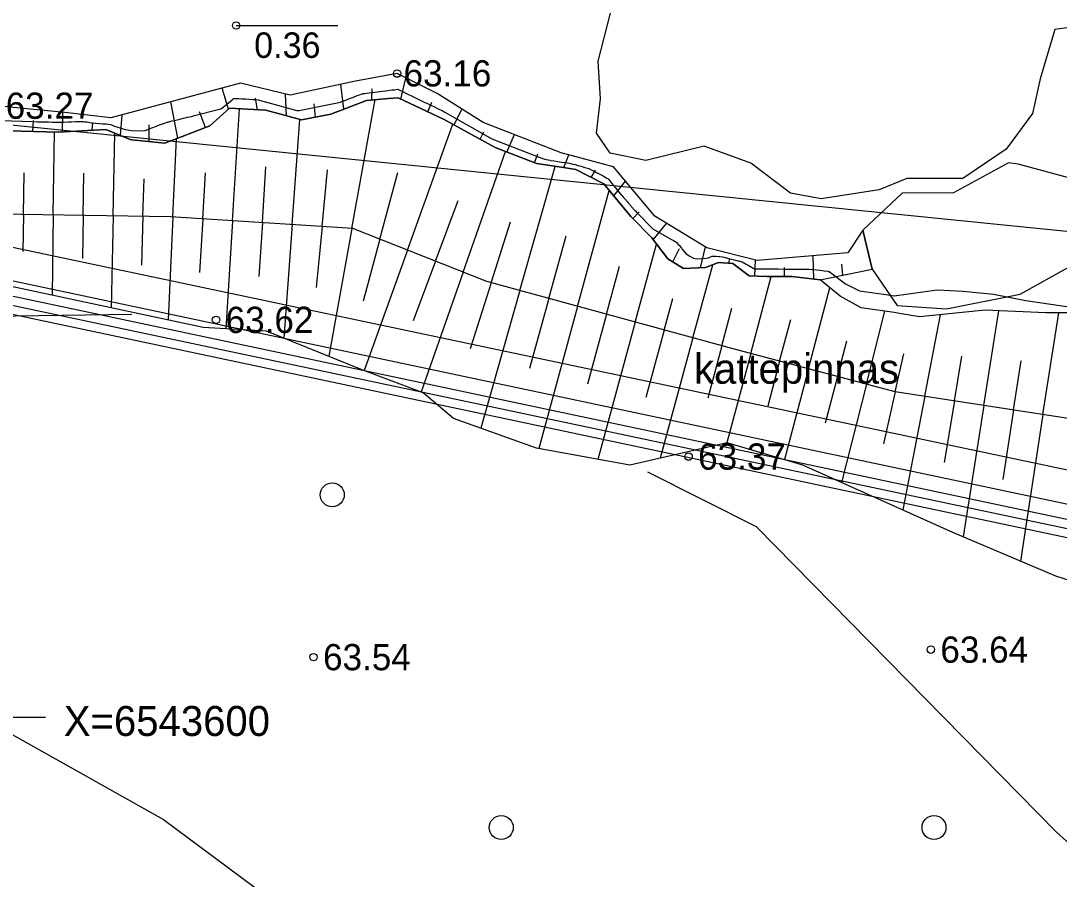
# Model space of a CAD drawing. Extents: x 530818 to 531740, y 6542340 to 6544024.
# Drawn here: x 531301.4 to 531370.6, y 6543589.2 to 6543646.5 of the extents above; entities that cross this region are included whole.
import ezdxf

# ---------------------------------------------------------------- set-up
doc = ezdxf.new("R2010")
doc.units = 0
for name, color, linetype in [('AKTIIVNE_UURINGUALA', 7, 'Continuous'), ('HALJASTUS', 7, 'Continuous'), ('Jääklasund', 7, 'Continuous'), ('Kaevandamise ala', 7, 'Continuous'), ('Koordinaatvõrk', 7, 'Continuous'), ('KORGUSED', 7, 'Continuous'), ('Kõrguspunkt', 7, 'Continuous'), ('Ladu', 7, 'Continuous'), ('ME piir', 7, 'Continuous'), ('MET piir', 7, 'Continuous'), ('RELJEEF', 7, 'Continuous'), ('Tervik', 7, 'Continuous'), ('Varuplokid', 7, 'Continuous')]:
    doc.layers.add(name, color=color, linetype=linetype)

msp = doc.modelspace()

# ---------------------------------------------------------------- linework, layer by layer
at = {"layer": 'AKTIIVNE_UURINGUALA'}
msp.add_lwpolyline([(531652.474, 6543876.001), (531279.428, 6543781.333), (531274.628, 6543642.144), (531609.774, 6543608.382)], close=True, dxfattribs=at)
at = {"layer": 'HALJASTUS'}
for points in [[(531308.762, 6543626.856), (531285.423, 6543626.53), (531273.47, 6543618.148)], [(531273.731, 6543617.974), (531280.917, 6543613.183), (531294.985, 6543602.094), (531310.874, 6543593.157), (531326.994, 6543581.174)], [(531397.931, 6543567.645), (531370.455, 6543592.329), (531350.429, 6543612.686), (531343.189, 6543616.332)]]:
    msp.add_lwpolyline(points, dxfattribs=at)
for centre in [(531322.133, 6543614.826), (531333.405, 6543592.631), (531362.273, 6543592.631)]:
    msp.add_circle(centre, 0.8, dxfattribs=at)
at = {"layer": 'Jääklasund'}
msp.add_line((531315.719, 6543646.136), (531322.501, 6543646.136), dxfattribs=at)
at = {"layer": 'Kaevandamise ala'}
for p, q in [((531324.416, 6543641.621), (531325.672, 6543641.776)), ((531314.746, 6543640.604), (531315.455, 6543641.175)), ((531319.919, 6543640.469), (531322.671, 6543641.032)), ((531312.942, 6543640.126), (531314.618, 6543640.545)), ((531314.618, 6543640.545), (531314.746, 6543640.604)), ((531319.766, 6543640.475), (531319.919, 6543640.469)), ((531306.138, 6543639.638), (531306.833, 6543639.577)), ((531307.542, 6543639.449), (531308.306, 6543639.206)), ((531308.713, 6543639.134), (531309.531, 6543639.113)), ((531345.459, 6543631.231), (531345.724, 6543630.917)), ((531345.98, 6543630.741), (531346.223, 6543630.615)), ((531346.223, 6543630.615), (531346.448, 6543630.567)), ((531346.448, 6543630.567), (531347.066, 6543630.609)), ((531349.87, 6543630.145), (531350.246, 6543629.925))]:
    msp.add_line(p, q, dxfattribs=at)
for points in [[(531322.671, 6543641.032), (531322.771, 6543641.062), (531323.028, 6543641.161), (531323.286, 6543641.261), (531323.291, 6543641.263), (531323.543, 6543641.361), (531323.8, 6543641.462), (531323.952, 6543641.521), (531324.058, 6543641.562), (531324.149, 6543641.58)], [(531324.149, 6543641.58), (531324.179, 6543641.591), (531324.258, 6543641.601)], [(531324.258, 6543641.601), (531324.315, 6543641.612), (531324.416, 6543641.621)], [(531325.672, 6543641.776), (531325.686, 6543641.779), (531325.859, 6543641.805), (531326.117, 6543641.838), (531326.284, 6543641.852)], [(531326.284, 6543641.852), (531326.51, 6543641.88), (531328.133, 6543641.088)], [(531315.455, 6543641.175), (531315.553, 6543641.263), (531315.564, 6543641.274), (531315.822, 6543641.267), (531315.892, 6543641.263), (531316.079, 6543641.253), (531316.337, 6543641.238), (531316.594, 6543641.223), (531316.851, 6543641.208), (531316.956, 6543641.192)], [(531316.956, 6543641.192), (531317.196, 6543641.181), (531319.766, 6543640.475)], [(531328.133, 6543641.088), (531328.176, 6543641.068), (531328.309, 6543641.006), (531328.433, 6543640.948), (531328.69, 6543640.827), (531328.859, 6543640.748), (531328.948, 6543640.706), (531329.205, 6543640.586), (531329.399, 6543640.49), (531329.462, 6543640.46), (531329.637, 6543640.348)], [(531329.637, 6543640.348), (531332.766, 6543638.588), (531335.876, 6543637.373)], [(531297.766, 6543640.123), (531299.995, 6543639.791), (531302.195, 6543639.723)], [(531302.195, 6543639.723), (531302.438, 6543639.722), (531302.637, 6543639.718), (531302.696, 6543639.716), (531302.953, 6543639.71), (531303.211, 6543639.703), (531303.468, 6543639.697), (531303.725, 6543639.69), (531303.983, 6543639.684), (531304.24, 6543639.69), (531304.497, 6543639.706), (531304.69, 6543639.718), (531304.755, 6543639.722), (531305.012, 6543639.736), (531305.27, 6543639.735), (531305.527, 6543639.73), (531305.635, 6543639.718), (531305.784, 6543639.701), (531306.042, 6543639.655), (531306.138, 6543639.638)], [(531306.833, 6543639.577), (531307.071, 6543639.585), (531307.329, 6543639.539), (531307.516, 6543639.46), (531307.542, 6543639.449)], [(531309.531, 6543639.113), (531309.645, 6543639.135), (531309.819, 6543639.202), (531309.902, 6543639.234), (531310.16, 6543639.333), (531310.417, 6543639.432), (531310.49, 6543639.46), (531310.674, 6543639.529), (531310.932, 6543639.619), (531311.189, 6543639.704), (531311.232, 6543639.718), (531311.446, 6543639.769), (531311.704, 6543639.83), (531311.961, 6543639.892), (531312.219, 6543639.953), (531312.31, 6543639.975), (531312.476, 6543640.015), (531312.733, 6543640.077), (531312.942, 6543640.126)], [(531308.306, 6543639.206), (531308.325, 6543639.202), (531308.358, 6543639.197), (531308.615, 6543639.151), (531308.713, 6543639.134)], [(531335.876, 6543637.373), (531335.897, 6543637.365), (531336.154, 6543637.27), (531336.412, 6543637.195), (531336.669, 6543637.146), (531336.699, 6543637.141), (531336.926, 6543637.108), (531337.184, 6543637.068), (531337.441, 6543637.029), (531337.698, 6543636.991), (531337.956, 6543636.948), (531338.185, 6543636.896)], [(531338.185, 6543636.896), (531338.341, 6543636.873), (531338.522, 6543636.804)], [(531338.522, 6543636.804), (531338.728, 6543636.747), (531338.985, 6543636.675), (531339.161, 6543636.626), (531339.243, 6543636.59), (531339.5, 6543636.47), (531339.7, 6543636.368), (531339.757, 6543636.339), (531340.015, 6543636.205), (531340.197, 6543636.111), (531340.272, 6543636.072), (531340.445, 6543635.957)], [(531340.445, 6543635.957), (531340.513, 6543635.921), (531340.541, 6543635.888)], [(531340.541, 6543635.888), (531340.571, 6543635.853), (531340.785, 6543635.596), (531340.787, 6543635.594), (531340.999, 6543635.338), (531341.044, 6543635.284), (531341.213, 6543635.08), (531341.302, 6543634.974), (531341.427, 6543634.823), (531341.559, 6543634.664), (531341.647, 6543634.565), (531341.816, 6543634.367), (531341.869, 6543634.307), (531342.074, 6543634.077), (531342.098, 6543634.05), (531342.327, 6543633.792), (531342.331, 6543633.788), (531342.402, 6543633.708)], [(531342.402, 6543633.708), (531343.515, 6543632.574), (531344.716, 6543631.887)], [(531344.716, 6543631.887), (531344.905, 6543631.789), (531345.012, 6543631.731), (531345.038, 6543631.703)], [(531345.038, 6543631.703), (531345.081, 6543631.678), (531345.206, 6543631.531)], [(531345.206, 6543631.531), (531345.274, 6543631.474), (531345.42, 6543631.283), (531345.459, 6543631.231)], [(531345.724, 6543630.917), (531345.934, 6543630.769), (531345.98, 6543630.741)], [(531347.066, 6543630.609), (531347.221, 6543630.645), (531347.366, 6543630.701), (531347.479, 6543630.739), (531347.736, 6543630.756), (531347.948, 6543630.736)], [(531347.948, 6543630.736), (531347.953, 6543630.736), (531347.962, 6543630.734)], [(531347.962, 6543630.734), (531347.993, 6543630.731), (531348.17, 6543630.701), (531348.251, 6543630.684), (531348.508, 6543630.616), (531348.765, 6543630.549), (531349.023, 6543630.483), (531349.196, 6543630.443), (531349.222, 6543630.435)], [(531349.222, 6543630.435), (531349.482, 6543630.373), (531349.733, 6543630.226)], [(531349.733, 6543630.226), (531349.795, 6543630.196), (531349.815, 6543630.185), (531349.87, 6543630.145)], [(531350.246, 6543629.925), (531350.31, 6543629.903), (531350.448, 6543629.897)], [(531350.448, 6543629.897), (531351.878, 6543629.897), (531352.325, 6543629.883)], [(531352.325, 6543629.883), (531352.369, 6543629.883), (531352.626, 6543629.885), (531352.883, 6543629.886), (531353.141, 6543629.887), (531353.398, 6543629.888), (531353.655, 6543629.886), (531353.913, 6543629.883), (531354.17, 6543629.866), (531354.428, 6543629.836), (531354.685, 6543629.805), (531354.942, 6543629.774), (531355.2, 6543629.743), (531355.239, 6543629.724)], [(531355.239, 6543629.724), (531355.281, 6543629.72), (531356.372, 6543628.899), (531357.304, 6543628.433), (531359.208, 6543628.165), (531359.625, 6543628.107), (531362.488, 6543628.498), (531364.212, 6543628.424), (531366.249, 6543628.208), (531368.402, 6543627.8), (531373.392, 6543627.06), (531378.382, 6543626.319), (531393.718, 6543622.706), (531394.177, 6543622.484)]]:
    msp.add_lwpolyline(points, dxfattribs=at)
at = {"layer": 'Koordinaatvõrk'}
msp.add_line((531300, 6543600), (531303, 6543600), dxfattribs=at)
at = {"layer": 'Kõrguspunkt'}
for centre in [(531315.72, 6543646.14), (531326.46, 6543642.93), (531314.38, 6543626.5), (531345.9, 6543617.38), (531320.88, 6543604), (531362.06, 6543604.5)]:
    msp.add_circle(centre, 0.25, dxfattribs=at)
at = {"layer": 'Ladu'}
for points in [[(531372.256, 6543646.138), (531370.344, 6543645.878), (531369.352, 6543642.572), (531368.833, 6543640.258), (531367.086, 6543637.896), (531364.206, 6543635.936), (531360.452, 6543635.936), (531358.611, 6543635.181), (531354.739, 6543634.567), (531352.709, 6543634.945), (531350.065, 6543636.952), (531346.949, 6543638.085), (531343.054, 6543637.141), (531340.668, 6543637.618), (531339.749, 6543638.959), (531340.032, 6543641.25), (531339.867, 6543643.753), (531340.693, 6543646.964)], [(531371.761, 6543635.848), (531367.888, 6543636.886), (531367.251, 6543636.98), (531363.568, 6543634.973), (531360.145, 6543634.95), (531357.524, 6543632.494), (531358.138, 6543629.873), (531359.814, 6543627.464), (531363.096, 6543627.228), (531368.03, 6543628.22), (531371.382, 6543630.085)]]:
    msp.add_lwpolyline(points, dxfattribs=at)
at = {"layer": 'ME piir'}
for points in [[(531248.15, 6543712.15), (531461.81, 6543716.29), (531564.92, 6543754.52), (531651.48, 6543884.44), (531683.92, 6543857.96), (531697.49, 6543783.98), (531619.7, 6543598.45), (531477.7, 6543590.01), (531265.03, 6543635.03)], [(531248.892, 6543711.564), (531461.923, 6543715.692), (531565.311, 6543754.025), (531651.613, 6543883.557), (531683.37, 6543857.635), (531696.868, 6543784.047), (531619.291, 6543599.027), (531477.745, 6543590.614), (531265.533, 6543635.537)]]:
    msp.add_lwpolyline(points, close=True, dxfattribs=at)
at = {"layer": 'MET piir'}
msp.add_lwpolyline([(531247.408, 6543712.736), (531461.697, 6543716.888), (531564.529, 6543755.015), (531651.347, 6543885.323), (531684.47, 6543858.285), (531698.112, 6543783.913), (531620.109, 6543597.873), (531477.655, 6543589.406), (531264.527, 6543634.523)], close=True, dxfattribs=at)
at = {"layer": 'RELJEEF'}
for p, q in [((531322.899, 6543640.554), (531322.711, 6543642.225)), ((531326.715, 6543641.228), (531327.046, 6543642.635)), ((531315.206, 6543640.555), (531314.788, 6543641.955)), ((531319.081, 6543640.109), (531319.003, 6543641.566)), ((531324.764, 6543641.173), (531324.79, 6543641.905)), ((531311.836, 6543638.616), (531311.366, 6543641.041)), ((531317.155, 6543640.513), (531317.02, 6543641.294)), ((531321.005, 6543640.016), (531320.922, 6543640.916)), ((531323.443, 6543632.606), (531324.994, 6543641.192)), ((531328.505, 6543640.389), (531328.77, 6543641.018)), ((531304.144, 6543639.033), (531304.167, 6543640.343)), ((531308.011, 6543638.8), (531308.12, 6543640.174)), ((531313.682, 6543639.324), (531313.278, 6543640.384)), ((531315.481, 6543633.114), (531315.947, 6543640.583)), ((531330.272, 6543639.505), (531330.783, 6543640.559)), ((531302.168, 6543639.06), (531302.198, 6543639.799)), ((531306.118, 6543639.153), (531306.154, 6543639.631)), ((531309.926, 6543638.395), (531309.908, 6543639.521)), ((531319.462, 6543632.86), (531319.975, 6543639.868)), ((531327.155, 6543631.152), (531330.171, 6543639.561)), ((531303.523, 6543633.502), (531303.609, 6543639.024)), ((531307.511, 6543633.438), (531307.625, 6543638.962)), ((531332.003, 6543638.55), (531332.242, 6543639.054)), ((531333.782, 6543637.697), (531334.281, 6543638.857)), ((531311.5, 6543633.368), (531311.741, 6543638.579)), ((531330.862, 6543629.679), (531333.687, 6543637.734)), ((531335.624, 6543636.978), (531335.838, 6543637.573)), ((531337.571, 6543636.659), (531337.919, 6543637.504)), ((531317.472, 6543632.987), (531317.708, 6543636.702)), ((531334.65, 6543628.449), (531337.011, 6543636.742)), ((531301.528, 6543633.534), (531301.57, 6543636.304)), ((531305.517, 6543633.47), (531305.566, 6543636.296)), ((531313.49, 6543633.241), (531313.672, 6543636.316)), ((531321.453, 6543632.733), (531321.809, 6543636.5)), ((531325.301, 6543631.889), (531326.498, 6543636.329)), ((531339.409, 6543636.005), (531339.683, 6543636.483)), ((531309.506, 6543633.407), (531309.59, 6543635.914)), ((531340.91, 6543634.78), (531341.693, 6543635.752)), ((531338.499, 6543627.398), (531340.612, 6543635.138)), ((531329.008, 6543630.416), (531330.526, 6543634.472)), ((531301.528, 6543633.534), (531301.491, 6543631.054)), ((531303.523, 6543633.502), (531303.439, 6543628.151)), ((531305.517, 6543633.47), (531305.467, 6543630.6)), ((531307.511, 6543633.438), (531307.385, 6543627.309)), ((531309.506, 6543633.407), (531309.397, 6543630.155)), ((531311.5, 6543633.368), (531311.182, 6543626.498)), ((531313.49, 6543633.241), (531313.279, 6543629.668)), ((531342.184, 6543633.269), (531342.608, 6543633.707)), ((531315.481, 6543633.114), (531315.032, 6543625.911)), ((531317.472, 6543632.987), (531317.242, 6543629.391)), ((531319.462, 6543632.86), (531318.907, 6543625.283)), ((531321.453, 6543632.733), (531321.067, 6543628.648)), ((531323.443, 6543632.606), (531321.901, 6543624.067)), ((531332.726, 6543628.974), (531334.016, 6543633.038)), ((531343.549, 6543631.84), (531344.437, 6543632.933)), ((531325.301, 6543631.889), (531324.184, 6543627.741)), ((531336.574, 6543627.923), (531337.73, 6543632.1)), ((531358.138, 6543629.873), (531357.524, 6543632.494)), ((531327.155, 6543631.152), (531324.271, 6543623.111)), ((531342.347, 6543626.347), (531343.768, 6543631.553)), ((531344.843, 6543630.374), (531345.294, 6543631.259)), ((531346.695, 6543629.974), (531347.038, 6543631.364)), ((531348.608, 6543630.277), (531348.636, 6543630.599)), ((531350.316, 6543629.429), (531350.362, 6543630.488)), ((531354.259, 6543629.218), (531354.205, 6543630.777)), ((531329.008, 6543630.416), (531327.519, 6543626.434)), ((531340.423, 6543626.873), (531341.298, 6543630.077)), ((531346.195, 6543625.297), (531347.523, 6543630.174)), ((531352.292, 6543629.393), (531352.308, 6543630.004)), ((531356.201, 6543629.476), (531356.134, 6543630.206)), ((531330.862, 6543629.679), (531328.06, 6543621.691)), ((531350.046, 6543624.255), (531351.42, 6543629.393)), ((531332.726, 6543628.974), (531331.328, 6543624.569)), ((531334.65, 6543628.449), (531332.037, 6543619.271)), ((531353.903, 6543623.236), (531355.333, 6543628.642)), ((531336.574, 6543627.923), (531335.282, 6543623.25)), ((531344.271, 6543625.822), (531344.844, 6543627.921)), ((531338.499, 6543627.398), (531335.911, 6543617.919)), ((531348.119, 6543624.771), (531348.797, 6543627.283)), ((531357.76, 6543622.217), (531358.991, 6543627.077)), ((531365.602, 6543620.795), (531366.597, 6543627.108)), ((531340.423, 6543626.873), (531339.151, 6543622.215)), ((531342.347, 6543626.347), (531339.848, 6543617.194)), ((531351.975, 6543623.746), (531352.713, 6543626.53)), ((531361.659, 6543621.403), (531362.714, 6543626.84)), ((531369.544, 6543620.186), (531370.592, 6543626.972)), ((531344.271, 6543625.822), (531343.045, 6543621.326)), ((531346.195, 6543625.297), (531344.01, 6543617.268)), ((531355.831, 6543622.727), (531356.453, 6543625.108)), ((531348.119, 6543624.771), (531347.177, 6543621.278)), ((531350.046, 6543624.255), (531348.454, 6543618.3)), ((531359.688, 6543621.708), (531360.255, 6543624.244)), ((531351.975, 6543623.746), (531351.179, 6543620.743)), ((531363.631, 6543621.099), (531364.12, 6543624.068)), ((531367.573, 6543620.491), (531368.077, 6543623.756)), ((531353.903, 6543623.236), (531352.3, 6543617.176)), ((531355.831, 6543622.727), (531355.02, 6543619.618)), ((531357.76, 6543622.217), (531356.099, 6543615.66)), ((531359.688, 6543621.708), (531358.91, 6543618.227)), ((531361.659, 6543621.403), (531360.189, 6543613.822)), ((531363.631, 6543621.099), (531362.954, 6543616.992)), ((531365.602, 6543620.795), (531364.221, 6543612.028)), ((531367.573, 6543620.491), (531366.857, 6543615.851)), ((531369.544, 6543620.186), (531368.035, 6543610.407))]:
    msp.add_line(p, q, dxfattribs=at)
for points in [[(531357.524, 6543632.494), (531356.516, 6543630.975), (531350.48, 6543630.458), (531347.127, 6543631.311), (531343.64, 6543633.414), (531340.893, 6543636.712), (531337.407, 6543637.64), (531332.197, 6543639.668), (531329.128, 6543641.601), (531326.457, 6543642.927), (531323.672, 6543642.435), (531319.333, 6543641.487), (531316.017, 6543642.283), (531307.359, 6543639.971), (531304.29, 6543640.331), (531299.914, 6543640.767), (531296.731, 6543641.734), (531292.354, 6543639.895), (531286.273, 6543640.028), (531282.635, 6543638.815), (531280.952, 6543635.888)], [(531354.69, 6543629.166), (531352.79, 6543629.393), (531351.117, 6543629.393), (531349.949, 6543629.445), (531348.846, 6543630.255), (531348.833, 6543630.265), (531347.892, 6543630.317), (531347.038, 6543629.986), (531345.557, 6543629.934), (531344.511, 6543630.579), (531343.447, 6543631.973), (531342.053, 6543633.403), (531340.258, 6543635.565), (531338.375, 6543636.541), (531337.275, 6543636.703), (531335.761, 6543636.925), (531335.639, 6543636.972), (531332.989, 6543638.006), (531329.608, 6543639.872), (531326.522, 6543641.319), (531325.874, 6543641.265), (531324.413, 6543641.144), (531322.043, 6543640.22), (531320.09, 6543639.837), (531317.702, 6543640.482), (531315.28, 6543640.621), (531313.972, 6543639.436), (531310.974, 6543638.285), (531308.753, 6543638.519), (531308.656, 6543638.529), (531307.035, 6543639.209), (531305.823, 6543639.135), (531303.88, 6543639.017), (531300.566, 6543639.101)], [(531300.566, 6543639.101), (531303.88, 6543639.017), (531303.88, 6543639.017), (531305.823, 6543639.135), (531307.035, 6543639.209), (531307.035, 6543639.209), (531308.656, 6543638.529), (531308.656, 6543638.529), (531308.753, 6543638.519), (531310.974, 6543638.285), (531310.974, 6543638.285), (531313.972, 6543639.436), (531313.972, 6543639.436), (531315.28, 6543640.621), (531315.28, 6543640.621), (531317.702, 6543640.482), (531317.702, 6543640.482), (531320.09, 6543639.837), (531320.09, 6543639.837), (531322.043, 6543640.22), (531322.043, 6543640.22), (531324.413, 6543641.144), (531324.413, 6543641.144), (531325.874, 6543641.265), (531326.522, 6543641.319), (531326.522, 6543641.319), (531329.608, 6543639.872), (531329.608, 6543639.872), (531332.989, 6543638.006), (531332.989, 6543638.006), (531335.639, 6543636.972), (531335.761, 6543636.925), (531335.761, 6543636.925), (531337.275, 6543636.703), (531338.375, 6543636.541), (531338.375, 6543636.541), (531340.258, 6543635.565), (531340.258, 6543635.565), (531342.053, 6543633.403), (531342.053, 6543633.403), (531343.447, 6543631.973), (531343.447, 6543631.973), (531344.511, 6543630.579), (531344.511, 6543630.579), (531345.557, 6543629.934), (531345.557, 6543629.934), (531347.038, 6543629.986), (531347.038, 6543629.986), (531347.892, 6543630.317), (531347.892, 6543630.317), (531348.833, 6543630.265), (531348.833, 6543630.265), (531348.846, 6543630.255), (531349.949, 6543629.445), (531349.949, 6543629.445), (531351.117, 6543629.393), (531351.117, 6543629.393), (531352.79, 6543629.393), (531352.79, 6543629.393), (531354.69, 6543629.166), (531358.138, 6543629.873)], [(531426.655, 6543603.402), (531412.967, 6543609.752), (531394.12, 6543615.668), (531380.046, 6543618.565), (531359.69, 6543621.707), (531348.88, 6543624.564), (531332.44, 6543629.052), (531323.506, 6543632.602), (531311.35, 6543633.377), (531298.54, 6543633.581), (531287.567, 6543633.663), (531286.001, 6543633.669)], [(531419.801, 6543602.906), (531414.736, 6543603.683), (531398.028, 6543606.594), (531386.785, 6543609.62), (531378.398, 6543606.853), (531370.4, 6543609.402), (531363.521, 6543612.325), (531353.533, 6543616.813), (531348.469, 6543618.304), (531341.992, 6543616.799), (531335.759, 6543617.947), (531330.221, 6543619.917), (531328.19, 6543621.642), (531324.068, 6543623.187), (531317.754, 6543625.752), (531313.522, 6543625.999), (531300.081, 6543628.868), (531280.756, 6543629.248), (531279.707, 6543629.964)], [(531371.461, 6543626.972), (531369.723, 6543626.972), (531365.682, 6543627.147), (531361.314, 6543626.696), (531360.102, 6543626.904), (531359.623, 6543626.987), (531357.409, 6543627.301), (531356.015, 6543628.085), (531354.69, 6543629.166)]]:
    msp.add_lwpolyline(points, dxfattribs=at)
at = {"layer": 'Tervik'}
msp.add_lwpolyline([(531652.165, 6543878.602), (531679.617, 6543856.474), (531693.022, 6543785.307), (531617.553, 6543602.591), (531478.529, 6543593.819), (531268.339, 6543638.174), (531252.947, 6543708.679), (531462.144, 6543711.989), (531567.57, 6543751.379), (531652.165, 6543878.602)], dxfattribs=at)
at = {"layer": 'Varuplokid'}
msp.add_lwpolyline([(531250.13, 6543710.588), (531462.112, 6543714.696), (531565.963, 6543753.2), (531651.834, 6543882.086), (531682.452, 6543857.093), (531695.83, 6543784.16), (531618.61, 6543599.988), (531477.82, 6543591.62), (531266.372, 6543636.381)], close=True, dxfattribs=at)

# ---------------------------------------------------------------- texts
at = {"layer": 'Jääklasund'}
msp.add_text('0.36', height=1.7, dxfattribs=at).set_placement((531316.924, 6543643.976))
at = {"layer": 'Koordinaatvõrk'}
msp.add_text('X=6543600', height=2, dxfattribs=at).set_placement((531304.223, 6543598.741))
at = {"layer": 'KORGUSED'}
for s, p in [('63.16', (531326.889, 6543642.072)), ('63.27', (531300.346, 6543639.912))]:
    msp.add_text(s, height=1.75, rotation=360, dxfattribs=at).set_placement(p)
for s, p in [('63.62', (531315.018, 6543625.625)), ('63.37', (531346.538, 6543616.505)), ('63.54', (531321.518, 6543603.125)), ('63.64', (531362.698, 6543603.625))]:
    msp.add_text(s, height=1.75, dxfattribs=at).set_placement(p)
at = {"layer": 'RELJEEF'}
msp.add_text('kattepinnas', height=2, dxfattribs=at).set_placement((531346.261, 6543622.242))

doc.saveas('drawing.dxf')
